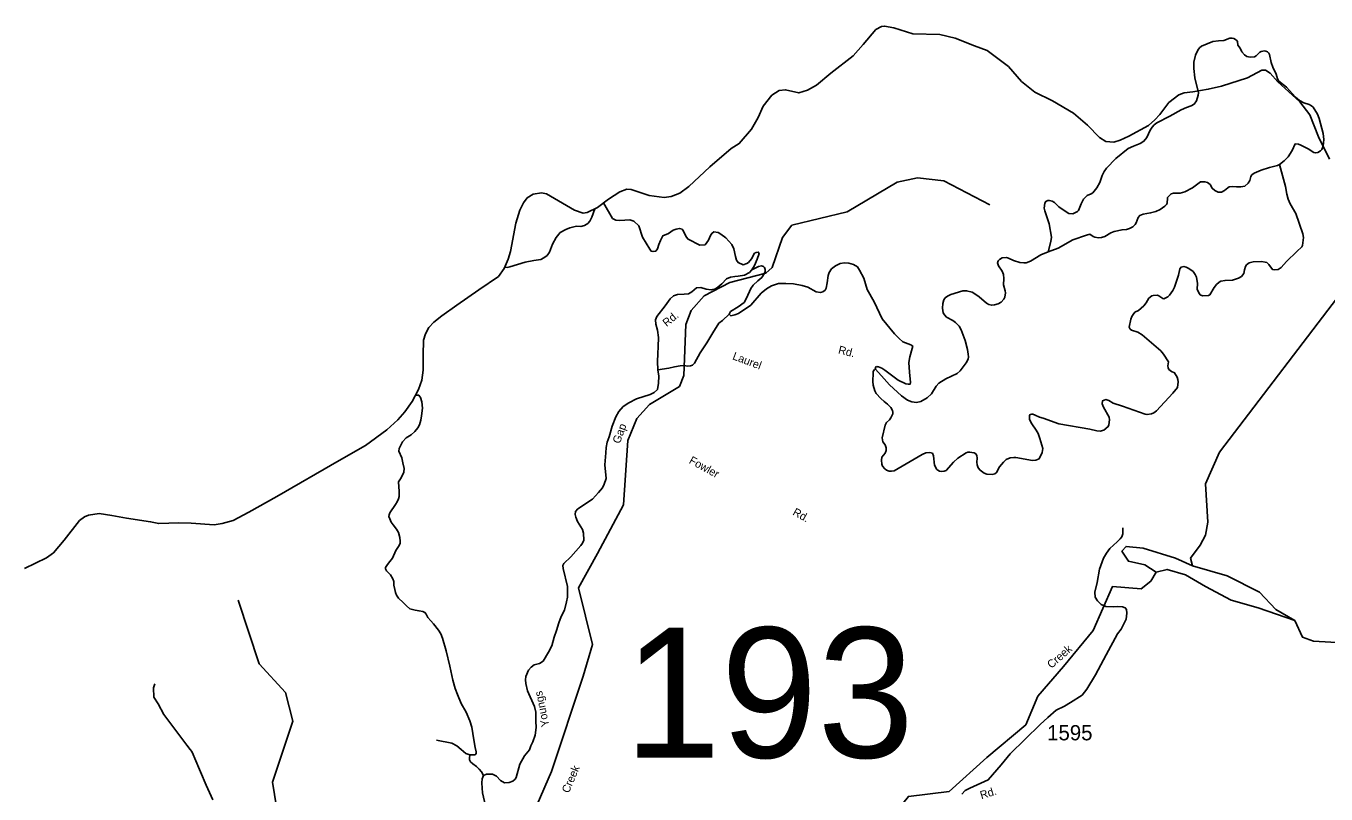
# Model space of a CAD drawing. Extents: x 884530 to 1028605, y 526725 to 653634.
# Drawn here: x 975676 to 986338, y 638841 to 645135 of the extents above; entities that cross this region are included whole.
import ezdxf

# ---------------------------------------------------------------- set-up
doc = ezdxf.new("R2010")
doc.units = 0
for name, color, linetype in [('Exist Boundary Political CountyLine', 7, 'Continuous'), ('Exist Hydrographic Creek Double Shore', 7, 'Continuous'), ('Exist Hydrographic Creek Single Shore', 7, 'Continuous'), ('Exist Hydrographic Creek Single Shore Label', 7, 'Continuous'), ('Exist Hydrographic Misc Water Feature', 7, 'Continuous'), ('Exist Road Non-System Type 51', 7, 'Continuous'), ('Exist Road Non-System Type 51 Label', 7, 'Continuous'), ('Exist Road Secondary Structure Standard Bridge Number Label', 7, 'Continuous'), ('Exist Road Secondary Type 41 Attributed', 7, 'Continuous'), ('Exist Road Secondary Type 51 Attributed', 7, 'Continuous'), ('Exist Road Secondary Type 51 Label', 7, 'Continuous'), ('Exist Road Secondary Type 51 Number Label', 7, 'Continuous')]:
    doc.layers.add(name, color=color, linetype=linetype)

msp = doc.modelspace()

# ---------------------------------------------------------------- linework, layer by layer
at = {"layer": 'Exist Boundary Political CountyLine'}
for points in [[(984651, 644200), (984598, 644184), (984532, 644190), (984481, 644222), (984381, 644323), (984266, 644421), (984095, 644521), (983950, 644592), (983841, 644680), (983733, 644804), (983559, 644934), (983455, 644972), (983296, 645035), (983172, 645065), (982948, 645071), (982793, 645119), (982718, 645135), (982691, 645130), (982645, 645106), (982542, 644985), (982461, 644890), (982276, 644748), (982159, 644651), (982086, 644609), (982014, 644587), (981906, 644613), (981854, 644606), (981792, 644568), (981723, 644478), (981682, 644385), (981625, 644291), (981526, 644172), (981460, 644132), (981284, 643980), (981113, 643821), (981037, 643766), (980968, 643738), (980909, 643731), (980786, 643745), (980638, 643796), (980604, 643799), (980545, 643775), (980453, 643717), (980363, 643648), (980279, 643606), (980245, 643601), (980174, 643626), (979944, 643760), (979903, 643768), (979834, 643756), (979787, 643727), (979756, 643686), (979725, 643625), (979692, 643519), (979650, 643286), (979630, 643224), (979597, 643148), (979551, 643083), (979389, 642973), (979208, 642847), (979085, 642759), (979021, 642707), (978980, 642663), (978952, 642613), (978936, 642560), (978934, 642438), (978934, 642316), (978921, 642232), (978894, 642157), (978843, 642057), (978784, 641973), (978726, 641909), (978636, 641826), (978460, 641696), (978245, 641573), (977733, 641279), (977504, 641151), (977374, 641083), (977285, 641058), (977219, 641048), (977031, 641061), (976929, 641064), (976765, 641058), (976697, 641072), (976500, 641103), (976379, 641124), (976276, 641141), (976189, 641127), (976155, 641113), (976113, 641082), (975989, 640921), (975900, 640818), (975844, 640776), (975663, 640690)], [(986368, 644044), (986277, 644228), (986205, 644406), (986124, 644513), (985942, 644677), (985880, 644749), (985842, 644774), (985813, 644774), (985694, 644711), (985480, 644643), (985372, 644617), (985247, 644597), (985176, 644588), (985130, 644571), (985048, 644508), (984976, 644409), (984935, 644366), (984881, 644320), (984720, 644233), (984651, 644200)]]:
    msp.add_lwpolyline(points, dxfattribs=at)
at = {"layer": 'Exist Hydrographic Creek Double Shore'}
for points in [[(984944, 640658), (984852, 640720), (984717, 640749), (984664, 640831), (984698, 640870), (984838, 640856), (985103, 640774), (985243, 640711)], [(985243, 640711), (985527, 640629), (985792, 640494), (985927, 640354), (986082, 640262)], [(986082, 640262), (985783, 640368), (985561, 640431), (985349, 640542), (985185, 640638), (985035, 640682), (984944, 640658)]]:
    msp.add_lwpolyline(points, dxfattribs=at)
at = {"layer": 'Exist Hydrographic Creek Single Shore'}
for points in [[(979571, 638070), (979986, 639025), (980246, 639807), (980323, 640067), (980207, 640531), (980363, 640813), (980577, 641212), (980612, 641737), (980685, 641919), (980789, 642032), (981036, 642181), (981072, 642272), (981087, 642689), (981132, 642803), (981237, 642925), (981449, 643033), (981743, 643109), (981795, 643157), (981879, 643401), (981957, 643502), (982411, 643611), (982820, 643855), (982988, 643891), (983204, 643867), (983581, 643669)], [(985243, 640711), (985228, 640774), (985305, 640880), (985349, 640962), (985368, 641070), (985349, 641383), (985464, 641644), (986511, 643014)], [(981581, 636716), (981600, 636807), (981960, 637089), (982196, 637379), (982383, 637730), (982493, 638036), (982635, 638263), (982693, 638489), (982764, 638635), (982913, 638822), (983246, 638863), (983557, 639141), (983875, 639407), (983975, 639644), (984184, 639886), (984428, 640180), (984587, 640542), (984823, 640523), (984900, 640585), (984944, 640658)], [(986472, 640079), (986236, 640093), (986144, 640127), (986082, 640262)]]:
    msp.add_lwpolyline(points, dxfattribs=at)
at = {"layer": 'Exist Hydrographic Misc Water Feature'}
msp.add_lwpolyline([(976455, 635834), (976566, 636163), (976768, 636940), (976830, 637047), (977665, 637795), (977761, 637915), (977863, 638195), (977862, 638412), (977826, 638580), (977731, 638736), (977696, 638937), (977864, 639439), (977805, 639673), (977588, 639907), (977415, 640429)], dxfattribs=at)
at = {"layer": 'Exist Road Non-System Type 51'}
for points in [[(985956, 644000), (985995, 644031), (986027, 644064), (986060, 644116), (986085, 644169), (986112, 644167), (986132, 644160), (986191, 644129), (986238, 644098), (986253, 644095), (986270, 644098), (986294, 644113), (986303, 644124), (986314, 644150), (986320, 644206), (986314, 644255), (986283, 644378), (986268, 644414), (986232, 644469), (986219, 644481), (986201, 644491), (986155, 644506), (986120, 644524), (986089, 644551), (986013, 644634), (985952, 644682), (985941, 644701), (985928, 644740), (985901, 644798), (985889, 644835), (985875, 644901), (985870, 644912), (985859, 644923), (985844, 644930), (985833, 644931), (985807, 644926), (985795, 644920), (985765, 644890), (985751, 644882), (985715, 644881), (985689, 644886), (985669, 644899), (985649, 644923), (985633, 644954), (985615, 644978), (985611, 645007), (985603, 645019), (985583, 645032), (985567, 645036), (985550, 645036), (985500, 645016), (985457, 645015), (985409, 645008), (985318, 644970), (985301, 644955), (985288, 644938), (985269, 644897), (985254, 644840), (985254, 644786), (985262, 644710), (985292, 644588), (985290, 644569), (985275, 644521), (985256, 644496), (985233, 644481), (985193, 644468), (985149, 644449), (985058, 644395), (984950, 644341), (984929, 644325), (984912, 644306), (984897, 644282), (984869, 644222), (984844, 644191), (984813, 644171), (984758, 644151), (984715, 644130), (984613, 644050), (984539, 643970), (984518, 643943), (984502, 643910), (984482, 643852), (984458, 643808), (984425, 643769), (984411, 643759), (984378, 643745), (984349, 643715), (984330, 643679), (984309, 643623), (984300, 643615), (984261, 643595), (984230, 643599), (984207, 643611), (984146, 643654), (984110, 643688), (984092, 643700), (984069, 643706), (984057, 643705), (984041, 643698), (984032, 643683)], [(984059, 643284), (984142, 643315), (984262, 643384), (984374, 643422), (984401, 643428), (984427, 643410), (984442, 643404), (984471, 643400), (984498, 643402), (984524, 643411), (984572, 643439), (984600, 643450), (984666, 643466), (984702, 643467), (984726, 643475), (984755, 643490), (984774, 643508), (984782, 643521), (984798, 643565), (984810, 643582), (984838, 643593), (984899, 643603), (984943, 643616), (984977, 643631), (985017, 643658), (985030, 643673), (985034, 643684), (985037, 643724), (985039, 643731), (985068, 643761), (985088, 643766), (985143, 643766), (985179, 643776), (985244, 643808), (985310, 643858), (985345, 643859), (985367, 643852), (985389, 643835), (985404, 643806), (985425, 643787), (985454, 643774), (985482, 643774), (985506, 643787), (985533, 643810), (985545, 643816), (985573, 643819), (985605, 643816), (985639, 643816), (985672, 643824), (985700, 643848), (985712, 643868), (985722, 643903), (985731, 643915), (985750, 643930), (985805, 643954), (985875, 643976), (985939, 643992), (985956, 644000)], [(984513, 642012), (984502, 642038), (984505, 642064), (984533, 642074), (984558, 642066), (984592, 642043), (984669, 642021), (984854, 641954), (984871, 641951), (984907, 641958), (984926, 641965), (984947, 641982), (985082, 642126), (985119, 642172), (985125, 642220), (985123, 642239), (985117, 642256), (985096, 642294), (985070, 642304), (985050, 642321), (985043, 642335), (985041, 642349), (985045, 642384), (985005, 642446), (984982, 642474), (984830, 642605), (984795, 642626), (984744, 642642), (984731, 642651), (984723, 642668), (984737, 642732), (984746, 642755), (984756, 642772), (984771, 642789), (984799, 642804), (984843, 642842), (984864, 642867), (984886, 642904), (984910, 642923), (984921, 642926), (984955, 642929), (984968, 642925), (984999, 642901), (985009, 642898), (985040, 642915), (985055, 642928), (985081, 642967), (985095, 642995), (985129, 643093), (985140, 643144), (985150, 643159), (985171, 643164), (985190, 643159), (985214, 643147), (985249, 643122), (985266, 643100), (985275, 643077), (985283, 643026), (985280, 642978), (985294, 642948), (985305, 642933), (985325, 642923), (985373, 642927), (985384, 642933), (985421, 642991), (985441, 643016), (985462, 643035), (985476, 643043), (985510, 643050), (985571, 643052), (985619, 643068), (985644, 643081), (985664, 643108), (985669, 643138), (985679, 643164), (985687, 643177), (985708, 643194), (985741, 643203), (985810, 643205), (985839, 643201), (985852, 643196), (985870, 643180), (985899, 643140), (985919, 643138), (985947, 643140), (985970, 643155), (986013, 643206), (986100, 643286), (986139, 643325), (986144, 643336), (986152, 643379), (986153, 643402), (986148, 643432), (986090, 643599), (986045, 643679), (986028, 643717), (986017, 643756), (986005, 643821), (985956, 644000)], [(979603, 643158), (979621, 643156), (979645, 643161), (979769, 643200), (979841, 643213), (979897, 643223), (979924, 643234), (979949, 643254), (979968, 643282), (979994, 643347), (980023, 643403), (980058, 643442), (980102, 643468), (980136, 643481), (980192, 643495), (980226, 643492), (980257, 643499), (980283, 643518), (980299, 643535), (980316, 643568), (980340, 643636)], [(984032, 643683), (984027, 643642), (984031, 643621), (984067, 643514), (984086, 643405), (984082, 643370), (984059, 643284)], [(982643, 642323), (982714, 642244), (982759, 642195), (982856, 642104), (982906, 642069), (982941, 642054), (982978, 642049), (983016, 642059), (983068, 642087), (983103, 642120), (983142, 642184), (983163, 642207), (983219, 642245), (983312, 642288), (983337, 642309), (983388, 642376), (983402, 642405), (983405, 642425), (983404, 642445), (983397, 642483), (983379, 642559), (983345, 642646), (983328, 642674), (983300, 642705), (983277, 642723), (983225, 642750), (983209, 642767), (983199, 642785), (983193, 642823), (983194, 642861), (983203, 642891), (983214, 642907), (983233, 642922), (983262, 642934), (983358, 642964), (983390, 642966), (983435, 642953), (983458, 642941), (983493, 642915), (983554, 642863), (983573, 642853), (983596, 642847), (983620, 642849), (983650, 642859), (983674, 642873), (983696, 642897), (983703, 642914), (983708, 642948), (983707, 642965), (983692, 643015), (983695, 643067), (983692, 643098), (983681, 643125), (983653, 643171), (983644, 643194), (983650, 643210), (983661, 643222), (983682, 643234), (983718, 643237), (983735, 643233), (983776, 643213), (983828, 643198), (983860, 643194), (983878, 643195), (983913, 643208), (983998, 643259), (984059, 643284)], [(981629, 643137), (981683, 643164), (981709, 643169), (981724, 643165), (981734, 643156), (981739, 643140), (981739, 643122), (981730, 643104), (981712, 643075), (981677, 643046), (981641, 643010), (981620, 642984), (981586, 642906), (981565, 642870), (981516, 642833), (981453, 642795), (981442, 642773), (981457, 642760), (981488, 642767), (981520, 642780), (981620, 642847), (981704, 642945), (981749, 642980), (981789, 643006), (981848, 643024), (981907, 643026), (981970, 643022), (982041, 643008), (982088, 642995), (982157, 642956), (982192, 642952), (982212, 642957), (982229, 642971), (982239, 642987), (982248, 643031), (982254, 643091), (982263, 643116), (982283, 643144), (982315, 643171), (982354, 643189), (982389, 643195), (982423, 643191), (982462, 643180), (982495, 643161), (982513, 643134), (982548, 643070), (982576, 642976), (982632, 642874), (982698, 642736), (982800, 642612), (982836, 642573), (982866, 642547), (982934, 642523), (982948, 642512), (982945, 642493), (982924, 642423), (982917, 642377), (982921, 642298), (982930, 642213), (982928, 642200), (982912, 642199), (982892, 642203), (982829, 642233), (982720, 642314), (982695, 642330), (982681, 642337), (982668, 642342), (982661, 642343), (982654, 642344), (982646, 642342), (982642, 642335), (982642, 642328), (982643, 642323)], [(980859, 642318), (980948, 642331), (980994, 642341), (981041, 642349), (981073, 642352), (981102, 642347), (981125, 642349), (981141, 642355), (981159, 642372), (981206, 642458), (981259, 642538), (981309, 642620), (981357, 642699), (981388, 642722), (981442, 642773)], [(982643, 642323), (982636, 642319), (982630, 642313), (982625, 642303), (982623, 642293), (982620, 642221), (982623, 642191), (982637, 642144), (982649, 642123), (982686, 642082), (982713, 642057), (982742, 642037), (982769, 642009), (982782, 641985), (982786, 641971), (982785, 641956), (982768, 641924), (982758, 641908), (982734, 641885), (982721, 641864), (982699, 641759), (982704, 641728), (982722, 641703), (982731, 641679), (982731, 641668), (982730, 641656), (982722, 641635), (982696, 641603), (982693, 641577), (982695, 641543), (982701, 641527), (982719, 641507), (982734, 641495), (982755, 641488), (982774, 641486), (982796, 641490), (983027, 641624), (983057, 641636), (983088, 641641), (983110, 641634), (983119, 641613), (983126, 641535), (983145, 641501), (983153, 641494), (983168, 641488), (983187, 641485), (983205, 641486), (983222, 641493), (983282, 641562), (983317, 641593), (983386, 641637), (983401, 641643), (983415, 641644), (983452, 641637), (983466, 641628), (983474, 641615), (983477, 641594), (983474, 641562), (983477, 641539), (983485, 641514), (983501, 641495), (983535, 641471), (983556, 641461), (983599, 641460), (983621, 641464), (983636, 641475), (983660, 641523), (983693, 641562), (983716, 641582), (983747, 641595), (983778, 641600), (983793, 641599), (983932, 641573), (983957, 641576), (983985, 641589), (984010, 641641), (984015, 641672), (983991, 641754), (983976, 641795), (983962, 641822), (983924, 641876), (983907, 641911), (983906, 641935), (983907, 641942), (983911, 641950), (983922, 641953), (983934, 641953), (983952, 641947), (983987, 641930), (984017, 641922), (984148, 641874), (984400, 641831), (984459, 641818), (984487, 641816), (984516, 641823), (984552, 641852), (984557, 641868), (984561, 641909), (984559, 641929), (984513, 642012)], [(979315, 639163), (979346, 639161), (979359, 639161), (979369, 639172), (979369, 639187), (979359, 639223), (979348, 639285), (979333, 639389), (979316, 639440), (979287, 639513), (979245, 639582), (979214, 639656), (979195, 639705), (979177, 639775), (979153, 639890), (979122, 640014), (979093, 640119), (979079, 640153), (979060, 640184), (979018, 640236), (978996, 640261), (978971, 640287), (978959, 640314), (978948, 640330), (978930, 640338), (978900, 640342), (978868, 640348), (978824, 640358), (978796, 640382), (978768, 640410), (978732, 640446), (978714, 640470), (978706, 640493), (978701, 640518), (978693, 640552), (978693, 640583), (978684, 640605), (978666, 640636), (978631, 640671), (978623, 640687), (978625, 640698), (978640, 640721), (978661, 640747), (978681, 640775), (978710, 640837), (978736, 640878), (978744, 640898), (978744, 640913), (978742, 640942), (978732, 640983), (978714, 641012), (978688, 641048), (978670, 641068), (978659, 641095), (978652, 641115), (978654, 641128), (978659, 641146), (978706, 641213), (978719, 641235), (978730, 641259), (978735, 641279), (978735, 641321), (978730, 641399), (978746, 641425), (978763, 641454), (978774, 641478), (978777, 641508), (978766, 641554), (978757, 641595), (978733, 641650), (978735, 641672), (978763, 641728), (978793, 641759), (978834, 641786), (978865, 641811), (978889, 641842), (978902, 641866), (978914, 641904), (978920, 641941), (978927, 642003), (978922, 642055), (978912, 642091), (978904, 642102), (978897, 642109), (978883, 642109), (978868, 642107)], [(984673, 641022), (984671, 640974), (984664, 640949), (984650, 640932), (984625, 640909), (984594, 640881), (984565, 640854), (984539, 640816), (984512, 640775), (984480, 640685), (984460, 640574), (984443, 640495), (984445, 640453), (984464, 640425), (984494, 640394), (984533, 640378), (984593, 640376), (984629, 640379), (984668, 640376), (984691, 640366), (984701, 640353), (984704, 640324), (984698, 640275), (984657, 640192), (984628, 640154)], [(977208, 638793), (977152, 638913), (977060, 639133), (977046, 639164), (977036, 639189), (977023, 639207), (976995, 639242), (976807, 639493), (976760, 639579), (976723, 639635), (976720, 639710), (976731, 639745)], [(979315, 639163), (979282, 639172), (979245, 639207), (979210, 639236), (979168, 639257), (979043, 639282)], [(979429, 638992), (979411, 639023), (979393, 639046), (979371, 639067), (979341, 639088), (979321, 639105), (979312, 639121), (979312, 639136), (979315, 639163)]]:
    msp.add_lwpolyline(points, dxfattribs=at)
at = {"layer": 'Exist Road Secondary Type 41 Attributed'}
for points in [[(980424, 641540), (980430, 641636), (980433, 641682), (980443, 641724), (980458, 641769), (980482, 641855), (980513, 641931), (980537, 641975), (980573, 642016), (980619, 642047), (980684, 642080), (980796, 642116), (980827, 642133), (980855, 642155), (980864, 642208), (980865, 642266), (980859, 642318), (980855, 642386), (980858, 642448), (980860, 642510), (980864, 642583), (980854, 642642), (980841, 642692), (980838, 642728), (980850, 642754), (980918, 642842), (980959, 642899), (980987, 642923), (981020, 642934), (981074, 642938), (981108, 642940), (981136, 642956), (981176, 642989), (981211, 642992), (981255, 642979), (981296, 642972), (981330, 642982), (981349, 642994), (981382, 643022), (981421, 643063), (981454, 643078), (981488, 643081), (981516, 643084), (981568, 643094), (981609, 643116), (981629, 643137), (981650, 643173), (981673, 643224), (981688, 643271), (981681, 643282), (981664, 643280), (981650, 643273), (981627, 643227), (981602, 643198), (981589, 643188), (981557, 643178), (981518, 643196), (981504, 643217), (981494, 643246), (981482, 643309), (981465, 643345), (981416, 643399), (981374, 643430), (981352, 643444), (981318, 643449), (981300, 643436), (981289, 643419), (981274, 643381), (981245, 643341), (981201, 643339), (981106, 643388), (981089, 643407), (981069, 643455), (981057, 643471), (981036, 643477), (981008, 643471), (980983, 643462), (980946, 643435), (980900, 643416), (980879, 643376), (980867, 643344), (980856, 643308), (980841, 643289), (980819, 643286), (980802, 643291), (980791, 643306), (980731, 643406), (980703, 643497), (980660, 643535), (980629, 643546), (980586, 643543), (980547, 643540), (980512, 643543), (980486, 643559), (980413, 643686)], [(979444, 638744), (979421, 638850), (979418, 638888), (979413, 638934), (979416, 638966), (979429, 638992), (979452, 639005), (979502, 639005), (979534, 638986), (979567, 638953), (979600, 638933), (979639, 638935), (979668, 638946), (979688, 638964), (979697, 638977), (979726, 639086), (979763, 639155), (979805, 639204), (979817, 639237), (979833, 639269), (979851, 639323), (979860, 639385), (979857, 639437), (979856, 639513), (979845, 639557), (979788, 639687), (979774, 639747), (979773, 639778), (979776, 639805), (979798, 639856), (979818, 639881), (979844, 639900), (979886, 639910), (979916, 639931), (979961, 640003), (979989, 640055), (980008, 640127), (980026, 640182), (980047, 640245), (980066, 640295), (980091, 640347), (980110, 640416), (980117, 640454), (980116, 640541), (980082, 640689), (980079, 640713), (980088, 640729), (980143, 640786), (980226, 640877), (980241, 640896), (980252, 640922), (980248, 640978), (980241, 641010), (980200, 641075), (980186, 641110), (980179, 641131), (980182, 641156), (980202, 641177), (980321, 641258), (980372, 641311), (980403, 641349), (980417, 641380), (980434, 641427), (980424, 641540)]]:
    msp.add_lwpolyline(points, dxfattribs=at)
at = {"layer": 'Exist Road Secondary Type 51 Attributed'}
msp.add_lwpolyline([(983350, 638841), (983379, 638870), (983416, 638889), (983568, 638957), (983675, 639081), (983748, 639171), (983995, 639411), (984056, 639469), (984125, 639528), (984192, 639562), (984243, 639592), (984337, 639650), (984376, 639699), (984447, 639819), (984534, 639982), (984628, 640154)], dxfattribs=at)

# ---------------------------------------------------------------- texts
at = {"layer": 'Exist Hydrographic Creek Single Shore Label'}
for rotation, p in [(41.4952, (984086, 639866)), (41.4952, (984086, 639866)), (66.8229, (980127, 638843)), (66.8229, (980127, 638843))]:
    msp.add_text('Creek', height=65.6, rotation=rotation, dxfattribs=at).set_placement(p)
at = {"layer": 'Exist Road Non-System Type 51 Label'}
for s, rotation, p in [('Laurel', 339.2984, (981465, 642405)), ('Rd.', 345.7797, (982333, 642453)), ('Fowler', 331.0521, (981108, 641556)), ('Rd.', 331.0521, (981958, 641132))]:
    msp.add_text(s, height=65.6, rotation=rotation, dxfattribs=at).set_placement(p)
at = {"layer": 'Exist Road Secondary Structure Standard Bridge Number Label'}
msp.add_text('193', height=1066.3, dxfattribs=at).set_placement((980581, 639139))
at = {"layer": 'Exist Road Secondary Type 51 Label'}
for s, rotation, p in [('Rd.', 39.3693, (980930, 642667)), ('Gap', 69.824, (980545, 641707)), ('Youngs', 101.7453, (979968, 639399)), ('Rd.', 17.1256, (983512, 638798))]:
    msp.add_text(s, height=65.6, rotation=rotation, dxfattribs=at).set_placement(p)
at = {"layer": 'Exist Road Secondary Type 51 Number Label'}
msp.add_text('1595', height=125, dxfattribs=at).set_placement((984051, 639281))

doc.saveas('drawing.dxf')
